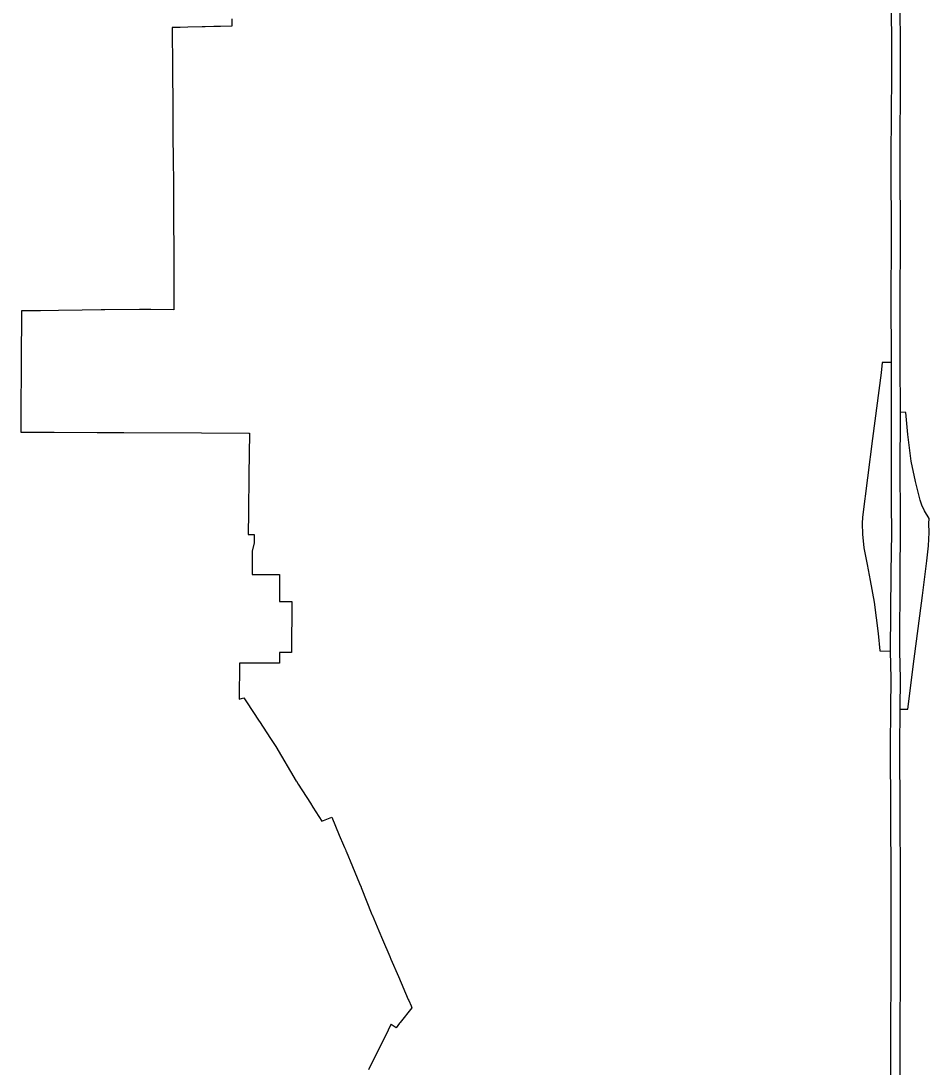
# Model space of a CAD drawing. Extents: x 0 to 34, y 0 to 22.
# Drawn here: x 5.2434 to 5.3219, y 15.4739 to 15.5644 of the extents above; entities that cross this region are included whole.
import ezdxf

# ---------------------------------------------------------------- set-up
doc = ezdxf.new("R2010")
doc.units = 0
for name, color, linetype in [('GM_X_Corporation', 7, 'Continuous'), ('GM_X_Interchange_Ramps', 7, 'Continuous'), ('GM_X_Interstate_Route', 7, 'Continuous')]:
    doc.layers.add(name, color=color, linetype=linetype)

msp = doc.modelspace()

# ---------------------------------------------------------------- linework, layer by layer
at = {"layer": 'GM_X_Corporation'}
msp.add_lwpolyline([(5.261604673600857, 15.564602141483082), (5.2616105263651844, 15.563952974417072), (5.260647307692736, 15.563931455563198), (5.260055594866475, 15.563918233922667), (5.259301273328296, 15.563901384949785), (5.259047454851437, 15.56389571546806), (5.257818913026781, 15.563868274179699), (5.257162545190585, 15.563853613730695), (5.256561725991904, 15.563840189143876), (5.2564542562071, 15.563837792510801), (5.256454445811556, 15.563810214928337), (5.256455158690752, 15.563706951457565), (5.256462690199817, 15.562615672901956), (5.256472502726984, 15.561520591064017), (5.256476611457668, 15.561052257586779), (5.256482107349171, 15.560425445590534), (5.25648866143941, 15.559687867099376), (5.256491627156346, 15.559330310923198), (5.256493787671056, 15.559090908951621), (5.256501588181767, 15.558134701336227), (5.25650476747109, 15.557745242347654), (5.256511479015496, 15.556279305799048), (5.25651606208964, 15.55497060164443), (5.25652461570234, 15.554145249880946), (5.256526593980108, 15.55395445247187), (5.256539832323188, 15.552938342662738), (5.256553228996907, 15.551922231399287), (5.2565666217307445, 15.550906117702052), (5.256577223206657, 15.549889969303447), (5.256582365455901, 15.549114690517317), (5.256583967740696, 15.548873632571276), (5.256585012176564, 15.547786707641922), (5.256580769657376, 15.547021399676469), (5.256577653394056, 15.546459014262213), (5.256593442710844, 15.54528089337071), (5.256601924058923, 15.539438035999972), (5.254600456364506, 15.539454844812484), (5.2536360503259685, 15.539462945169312), (5.250623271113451, 15.539423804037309), (5.250480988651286, 15.539421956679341), (5.250315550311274, 15.539419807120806), (5.248665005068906, 15.539398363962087), (5.246620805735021, 15.53937180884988), (5.245075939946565, 15.53935174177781), (5.243423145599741, 15.539330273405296), (5.243420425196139, 15.538674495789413), (5.243407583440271, 15.535581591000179), (5.2433829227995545, 15.529643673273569), (5.243379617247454, 15.528846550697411), (5.245995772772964, 15.528836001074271), (5.246251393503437, 15.52883496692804), (5.249965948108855, 15.52881998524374), (5.251323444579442, 15.5288145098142), (5.251920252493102, 15.528812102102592), (5.252287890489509, 15.528810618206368), (5.258991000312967, 15.52878357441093), (5.2630847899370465, 15.528767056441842), (5.263133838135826, 15.528766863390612), (5.263092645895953, 15.525149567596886), (5.263056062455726, 15.521936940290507), (5.263034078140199, 15.520006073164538), (5.263539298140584, 15.520004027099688), (5.263536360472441, 15.519280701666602), (5.263372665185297, 15.518557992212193), (5.2633645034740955, 15.516548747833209), (5.265706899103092, 15.516539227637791), (5.265743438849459, 15.516539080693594), (5.2657339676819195, 15.514208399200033), (5.2667583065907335, 15.514204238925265), (5.266794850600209, 15.514204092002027), (5.266776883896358, 15.509783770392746), (5.26573208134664, 15.50978801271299), (5.265728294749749, 15.508855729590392), (5.265691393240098, 15.508855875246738), (5.262272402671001, 15.508869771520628), (5.262259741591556, 15.505754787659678), (5.2626536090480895, 15.505881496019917), (5.262897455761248, 15.505510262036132), (5.263992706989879, 15.503840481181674), (5.263999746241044, 15.503829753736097), (5.264967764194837, 15.502353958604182), (5.265258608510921, 15.501910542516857), (5.265425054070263, 15.50165678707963), (5.26719001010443, 15.498667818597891), (5.267194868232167, 15.498660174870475), (5.267362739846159, 15.49839605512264), (5.26840982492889, 15.496748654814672), (5.268618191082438, 15.496420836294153), (5.269388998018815, 15.495208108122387), (5.270254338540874, 15.495563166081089), (5.270909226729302, 15.493999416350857), (5.271277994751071, 15.493118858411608), (5.271353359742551, 15.492938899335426), (5.271460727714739, 15.492682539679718), (5.2714780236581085, 15.492641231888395), (5.271496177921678, 15.492597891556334), (5.27204190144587, 15.49129479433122), (5.272664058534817, 15.48980919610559), (5.272800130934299, 15.489484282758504), (5.272807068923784, 15.489467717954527), (5.273724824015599, 15.487137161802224), (5.273742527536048, 15.487095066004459), (5.274320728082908, 15.485720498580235), (5.274632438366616, 15.484979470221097), (5.275275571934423, 15.483486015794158), (5.275367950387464, 15.483271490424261), (5.276017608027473, 15.481762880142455), (5.276869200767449, 15.479785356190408), (5.276908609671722, 15.479693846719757), (5.277109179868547, 15.479228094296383), (5.277178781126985, 15.479066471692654), (5.2761831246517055, 15.477799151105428), (5.27612211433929, 15.47772149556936), (5.275823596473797, 15.477341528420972), (5.275405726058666, 15.477625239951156), (5.275388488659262, 15.47763693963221), (5.275388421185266, 15.47763680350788), (5.2751718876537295, 15.477200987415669), (5.275135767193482, 15.477128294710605), (5.2751329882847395, 15.477122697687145), (5.273424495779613, 15.473684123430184)], dxfattribs=at)
at = {"layer": 'GM_X_Interchange_Ramps'}
msp.add_line((5.32054206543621, 15.508570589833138), (5.3213324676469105, 15.51472550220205), dxfattribs=at)
for points in [[(5.318653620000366, 15.534860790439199), (5.3178513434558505, 15.534870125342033), (5.317760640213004, 15.53398152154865), (5.317022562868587, 15.528283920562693)], [(5.321895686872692, 15.520937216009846), (5.321905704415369, 15.521390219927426), (5.321508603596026, 15.522043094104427), (5.321280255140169, 15.522528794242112), (5.321135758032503, 15.522958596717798), (5.320725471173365, 15.524573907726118), (5.320346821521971, 15.526334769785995), (5.320065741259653, 15.52864936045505), (5.319884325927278, 15.530558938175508), (5.319425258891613, 15.530577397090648)], [(5.317022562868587, 15.528283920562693), (5.316141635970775, 15.521483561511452), (5.316128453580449, 15.52096042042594)], [(5.316128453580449, 15.52096042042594), (5.316141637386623, 15.520034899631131), (5.31626714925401, 15.518834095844), (5.316563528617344, 15.51739597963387), (5.316812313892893, 15.516014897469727)], [(5.3213324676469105, 15.51472550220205), (5.321716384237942, 15.517715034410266), (5.321856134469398, 15.51902816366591), (5.321905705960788, 15.520167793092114), (5.321895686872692, 15.520937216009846)], [(5.316812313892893, 15.516014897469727), (5.317149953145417, 15.514140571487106), (5.317511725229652, 15.511444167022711), (5.317654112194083, 15.509939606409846), (5.318579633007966, 15.509915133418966)], [(5.3194029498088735, 15.504903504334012), (5.3200831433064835, 15.504882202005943), (5.320124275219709, 15.505317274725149), (5.32054206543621, 15.508570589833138)]]:
    msp.add_lwpolyline(points, dxfattribs=at)
at = {"layer": 'GM_X_Interstate_Route'}
for points in [[(5.319442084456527, 15.52061440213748), (5.319439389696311, 15.520937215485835), (5.319431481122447, 15.52188620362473), (5.319417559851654, 15.52534849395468), (5.319425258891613, 15.530577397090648), (5.319417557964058, 15.5348978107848), (5.319403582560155, 15.540705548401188), (5.3194314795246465, 15.54514514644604), (5.319403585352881, 15.552725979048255), (5.319445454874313, 15.559874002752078), (5.319417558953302, 15.568124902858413), (5.319389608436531, 15.57538462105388), (5.3194175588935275, 15.582016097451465), (5.3194594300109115, 15.588940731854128), (5.31944576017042, 15.60012256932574)], [(5.3186075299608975, 15.471215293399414), (5.31859360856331, 15.477735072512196), (5.318624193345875, 15.481437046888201), (5.318635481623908, 15.482802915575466), (5.318621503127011, 15.489992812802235), (5.318607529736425, 15.496010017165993), (5.318579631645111, 15.501622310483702), (5.318592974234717, 15.50492491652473), (5.318635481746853, 15.507527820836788), (5.318579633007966, 15.509915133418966), (5.318639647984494, 15.516683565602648), (5.318681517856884, 15.520173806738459), (5.318675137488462, 15.520939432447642), (5.318667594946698, 15.521849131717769), (5.318653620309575, 15.52531147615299), (5.318661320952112, 15.530540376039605), (5.318653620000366, 15.534860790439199), (5.318639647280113, 15.54066852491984), (5.318667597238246, 15.545108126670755), (5.318639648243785, 15.552688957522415), (5.318681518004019, 15.559836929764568), (5.318653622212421, 15.568087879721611)], [(5.3194029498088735, 15.504903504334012), (5.3194454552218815, 15.507506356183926), (5.319389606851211, 15.509893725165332), (5.319403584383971, 15.516720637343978), (5.319445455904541, 15.52021088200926), (5.319442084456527, 15.52061440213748)], [(5.319444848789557, 15.447797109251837), (5.319431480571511, 15.451522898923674), (5.319403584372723, 15.456702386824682), (5.319445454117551, 15.461100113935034), (5.319445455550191, 15.46405982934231), (5.319417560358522, 15.471193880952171), (5.319403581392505, 15.477713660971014), (5.319434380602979, 15.481439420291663), (5.319445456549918, 15.482781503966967), (5.31943148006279, 15.489971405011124), (5.319417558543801, 15.495988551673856), (5.319389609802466, 15.501600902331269), (5.3194029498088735, 15.504903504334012)]]:
    msp.add_lwpolyline(points, dxfattribs=at)

doc.saveas('drawing.dxf')
